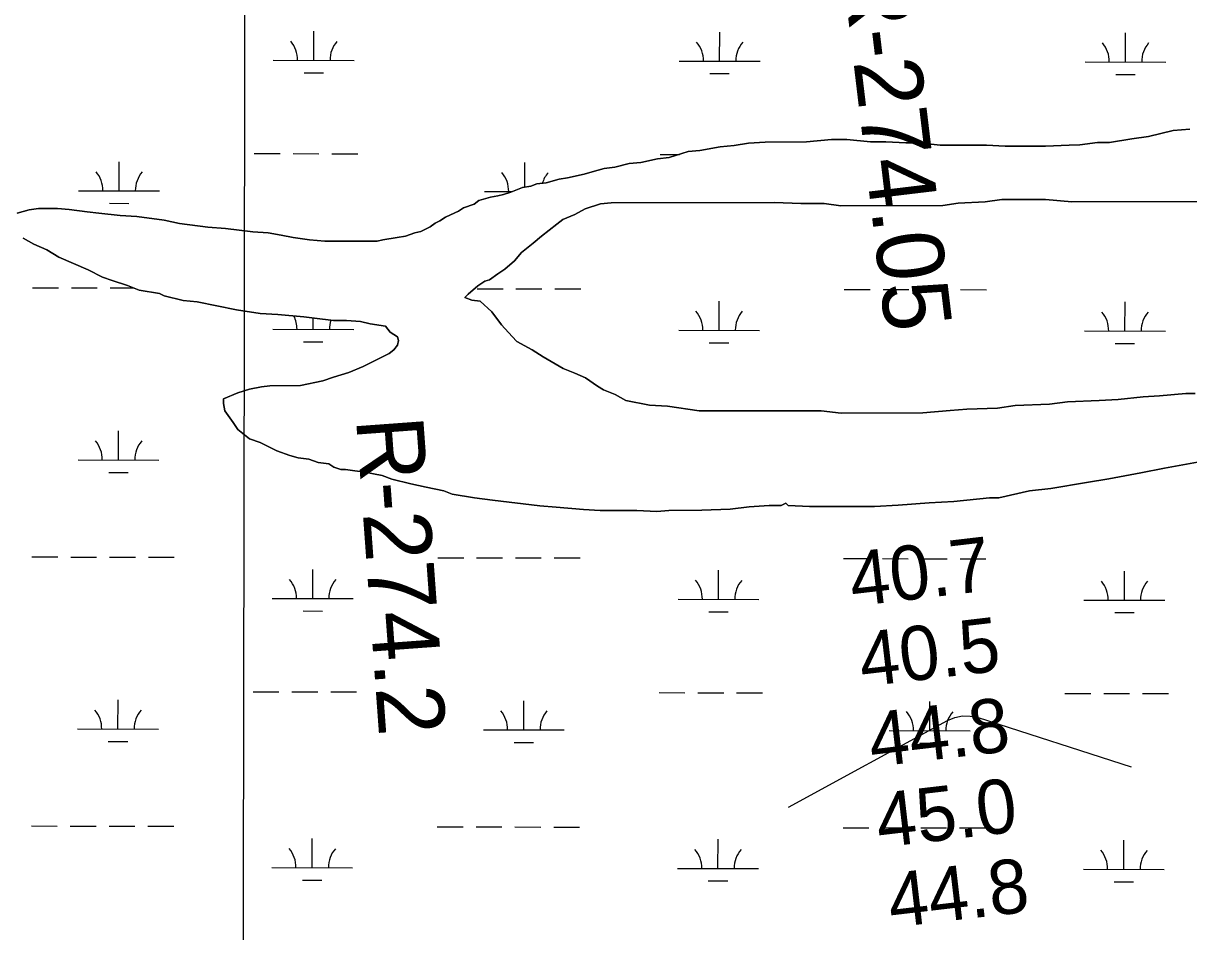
# Model space of a CAD drawing. Extents: x 3187622 to 3225504, y 800805 to 826213.
# Drawn here: x 3212486 to 3213927, y 813450 to 814573 of the extents above; entities that cross this region are included whole.
import ezdxf

# ---------------------------------------------------------------- set-up
doc = ezdxf.new("R2010")
doc.units = 0
for name, color, linetype in [('V-GRID-MAJR', 7, 'Continuous'), ('V-RIVR-RANG', 7, 'Continuous'), ('V-RIVR-RANG-IDEN', 7, 'Continuous'), ('V-SITE-VEGE', 7, 'Continuous'), ('V-TOPO-MINR', 7, 'Continuous'), ('V-WETL-SWMP', 7, 'Continuous')]:
    doc.layers.add(name, color=color, linetype=linetype)

msp = doc.modelspace()

# ---------------------------------------------------------------- linework, layer by layer
at = {"layer": 'V-GRID-MAJR'}
msp.add_spline([(3212744.3, 806204.8), (3212755.8, 812263.9), (3212767.2, 818326.1), (3212778.7, 824388.4), (3212778.7, 824391.4)], degree=3, dxfattribs=at)
at = {"layer": 'V-SITE-VEGE'}
for points in [[(3213928.3, 814441.8), (3213907.8, 814440.2), (3213877.1, 814432.9), (3213856.6, 814429.9), (3213828.8, 814425.5), (3213814.2, 814425.4), (3213792.2, 814422.5), (3213779.1, 814422.4), (3213749.8, 814420.9), (3213700, 814420.8), (3213676.6, 814422.2), (3213619.5, 814422.1), (3213593.2, 814425), (3213577.1, 814425), (3213552.2, 814426.4), (3213533.2, 814426.4), (3213503.9, 814429.2), (3213484.9, 814429.2), (3213454.1, 814426.2), (3213402.9, 814426.1), (3213382.4, 814424.6), (3213364.9, 814421.6), (3213347.3, 814420.1), (3213322.4, 814415.7), (3213307.8, 814414.2), (3213284.4, 814406.8), (3213269.8, 814405.4), (3213249.3, 814400.9), (3213234.7, 814399.4), (3213217.1, 814395), (3213203.9, 814393.5), (3213189.3, 814389.1), (3213179.1, 814386.2), (3213158.6, 814381.7), (3213148.3, 814380.2), (3213132.2, 814375.8), (3213120.5, 814374.3), (3213113.2, 814371.4), (3213103, 814369.9), (3213088.4, 814364), (3213079.6, 814361.1), (3213072.3, 814359.6), (3213063.5, 814358.1), (3213048.9, 814353.7), (3213043, 814349.3), (3213029.9, 814344.9), (3213024, 814340.5), (3213013.8, 814336.1), (3213007.9, 814333.1), (3213000.6, 814328.7), (3212994.8, 814325.8), (3212988.9, 814321.4), (3212977.2, 814315.5), (3212969.9, 814314), (3212958.2, 814309.6), (3212948, 814308.1), (3212930.4, 814305.2), (3212923.1, 814303.7), (3212858.7, 814303.6), (3212839.7, 814305), (3212819.2, 814307.9), (3212804.5, 814310.8), (3212788.4, 814313.7), (3212769.4, 814315.1), (3212735.7, 814319.4), (3212713.8, 814320.8), (3212678.6, 814325.2), (3212659.6, 814329.5), (3212625.9, 814333.9), (3212605.4, 814335.3), (3212579.1, 814338.2), (3212564.4, 814339.6), (3212542.5, 814342.5), (3212527.8, 814343.9), (3212504.4, 814343.9), (3212492.7, 814342.4), (3212478.1, 814338)], [(3213934.8, 814115.4), (3213923.1, 814115.4), (3213890.9, 814112.4), (3213870.4, 814110.9), (3213839.7, 814107.9), (3213816.3, 814106.4), (3213776.8, 814104.8), (3213754.8, 814101.9), (3213712.4, 814100.3), (3213690.4, 814097.3), (3213652.4, 814095.8), (3213631.9, 814094.3), (3213598.2, 814091.3), (3213497.2, 814091.1), (3213472.3, 814094), (3213321.6, 814093.7), (3213282.1, 814099.5), (3213260.1, 814100.9), (3213230.8, 814106.7), (3213217.6, 814114), (3213203, 814119.8), (3213195.7, 814124.2), (3213181, 814134.4), (3213167.8, 814140.2), (3213153.2, 814146.1), (3213128.3, 814160.7), (3213115.1, 814169.4), (3213096, 814179.6), (3213090.2, 814185.5), (3213077, 814200.1), (3213065.2, 814216.2), (3213050.6, 814229.3), (3213040.3, 814230.7), (3213031.5, 814233.7), (3213035.9, 814238.1), (3213047.6, 814248.3), (3213056.4, 814254.2), (3213062.2, 814255.7), (3213072.5, 814263), (3213081.2, 814268.9), (3213092.9, 814279.1), (3213101.7, 814289.4), (3213116.3, 814301.1), (3213126.5, 814309.9), (3213145.5, 814324.6), (3213152.8, 814330.5), (3213167.5, 814336.4), (3213180.6, 814343.7), (3213199.6, 814349.6), (3213212.8, 814351.1), (3213414.8, 814351.5), (3213447, 814350.1), (3213476.2, 814350.1), (3213496.7, 814347.2), (3213622.6, 814347.5), (3213641.6, 814350.5), (3213675.3, 814352), (3213695.8, 814354.9), (3213749.9, 814355.1), (3213782.1, 814352.2), (3213970.9, 814352.6)], [(3212485.5, 814307.2), (3212498.7, 814299.9)], [(3212498.7, 814299.9), (3212514.8, 814292.7), (3212529.4, 814283.9), (3212566, 814267.9), (3212583.6, 814259.1), (3212595.3, 814254.8), (3212614.4, 814248.9), (3212629, 814243.1), (3212653.9, 814238.8), (3212659.8, 814235.9), (3212683.2, 814230.1), (3212700.8, 814228.6), (3212749.1, 814218.5), (3212778.4, 814214.1), (3212800.3, 814212.7), (3212832.5, 814209.8), (3212845.7, 814208.4), (3212869.1, 814205.5), (3212885.2, 814205.6), (3212902.8, 814204.1), (3212914.5, 814201.2), (3212933.5, 814198.3), (3212939.4, 814191), (3212948.2, 814185.2), (3212949.7, 814180.8), (3212948.2, 814174.9), (3212943.8, 814169.1), (3212938, 814164.7), (3212905.8, 814148.5), (3212888.3, 814141.2), (3212869.3, 814135.3), (3212856.1, 814130.9), (3212828.3, 814125), (3212790.3, 814124.9), (3212780, 814123.4), (3212765.4, 814120.4), (3212750.8, 814116), (3212733.2, 814108.7), (3212733.2, 814102.8), (3212734.7, 814094), (3212745, 814079.4), (3212750.8, 814070.6), (3212765.5, 814059), (3212778.7, 814054.6), (3212799.2, 814044.4), (3212815.3, 814038.6), (3212825.6, 814035.7), (3212838.7, 814034.2), (3212850.4, 814029.9), (3212863.6, 814028.4), (3212869.5, 814024), (3212878.3, 814021.1), (3212884.1, 814021.1), (3212895.8, 814019.7), (3212906.1, 814018.3), (3212929.5, 814013.9), (3212941.2, 814009.5), (3212964.7, 814003.7), (3212983.7, 813999.4), (3213005.7, 813995), (3213015.9, 813990.7), (3213043.7, 813986.3), (3213065.7, 813983.4), (3213124.2, 813976.2), (3213144.7, 813974.8), (3213178.4, 813972), (3213198.9, 813970.5), (3213244.3, 813970.6), (3213269.2, 813969.2), (3213283.8, 813970.7), (3213324.8, 813970.8), (3213359.9, 813972.3), (3213383.3, 813975.3), (3213408.2, 813976.8), (3213422.8, 813976.8), (3213428.7, 813979.8), (3213431.6, 813976.8), (3213457.9, 813975.4), (3213538.4, 813975.6), (3213567.7, 813977.1), (3213605.8, 813980.1), (3213636.5, 813981.6), (3213680.4, 813986.1), (3213692.1, 813986.1), (3213730.1, 813995), (3213756.5, 813997.9), (3213800.4, 814005.4), (3213828.2, 814009.8), (3213867.7, 814017.2), (3213896.9, 814023.1), (3213937.9, 814030.5)]]:
    msp.add_lwpolyline(points, dxfattribs=at)
at = {"layer": 'V-TOPO-MINR'}
msp.add_lwpolyline([(3213432, 813603.7), (3213628.5, 813711.1), (3213637.7, 813714.7), (3213647, 813716.8), (3213656.6, 813716.5), (3213666.3, 813714.7), (3213855.5, 813653.7)], dxfattribs=at)
at = {"layer": 'V-WETL-SWMP'}
for p, q in [((3212844.8, 814527.1), (3212844.9, 814563.1)), ((3213346.7, 814526.1), (3213346.8, 814562.1)), ((3213848.7, 814525.1), (3213848.7, 814561.1)), ((3212794.8, 814527.2), (3212894.8, 814527)), ((3213296.7, 814526.2), (3213396.7, 814526)), ((3213798.7, 814525.2), (3213898.7, 814525)), ((3212832.8, 814511.7), (3212856.8, 814511.7)), ((3213334.7, 814510.7), (3213358.7, 814510.7)), ((3213836.6, 814509.7), (3213860.6, 814509.6)), ((3212771.2, 814411.9), (3212803.2, 814411.8)), ((3212819.2, 814411.8), (3212851.2, 814411.7)), ((3212867.2, 814411.7), (3212899.2, 814411.6)), ((3213273.1, 814410.8), (3213297, 814410.8)), ((3212604, 814365.8), (3212604.1, 814401.8)), ((3213106, 814370.3), (3213106, 814400.7)), ((3212554, 814365.9), (3212654, 814365.7)), ((3213055.9, 814364.9), (3213090.3, 814364.8)), ((3212592, 814350.4), (3212616, 814350.3)), ((3212497, 814245.9), (3212529, 814245.9)), ((3212545, 814245.8), (3212577, 814245.8)), ((3212593, 814245.7), (3212622.6, 814245.7)), ((3213046.9, 814244.8), (3213078.9, 814244.7)), ((3213094.9, 814244.7), (3213126.9, 814244.6)), ((3213142.9, 814244.6), (3213174.9, 814244.5)), ((3213500.8, 814243.9), (3213532.8, 814243.8)), ((3213548.8, 814243.8), (3213580.8, 814243.7)), ((3213596.8, 814243.7), (3213628.8, 814243.6)), ((3213644.8, 814243.6), (3213676.8, 814243.5)), ((3213346.1, 814193.4), (3213346.1, 814229.4)), ((3213848, 814192.4), (3213848.1, 814228.4)), ((3212844.2, 814194.5), (3212844.2, 814208.6)), ((3212794.2, 814194.6), (3212894.2, 814194.4)), ((3213296.1, 814193.5), (3213396.1, 814193.3)), ((3213798, 814192.5), (3213898, 814192.3)), ((3212832.1, 814179.1), (3212856.1, 814179)), ((3213334, 814178), (3213358, 814178)), ((3213835.9, 814177), (3213859.9, 814177)), ((3212603.4, 814033.1), (3212603.4, 814069.1)), ((3212553.4, 814033.2), (3212653.4, 814033)), ((3212591.3, 814017.7), (3212615.3, 814017.6)), ((3212496.3, 813913.2), (3212528.3, 813913.2)), ((3212544.3, 813913.1), (3212576.3, 813913.1)), ((3212592.3, 813913), (3212624.3, 813913)), ((3212640.3, 813913), (3212672.3, 813912.9)), ((3212998.2, 813912.2), (3213030.2, 813912.2)), ((3213046.2, 813912.1), (3213078.2, 813912.1)), ((3213094.2, 813912), (3213126.2, 813912)), ((3213142.2, 813911.9), (3213174.2, 813911.9)), ((3213500.1, 813911.2), (3213532.1, 813911.1)), ((3213548.1, 813911.1), (3213580.1, 813911)), ((3213596.1, 813911), (3213628.1, 813910.9)), ((3213644.1, 813910.9), (3213676.1, 813910.8)), ((3212843.5, 813861.8), (3212843.6, 813897.8)), ((3213345.4, 813860.8), (3213345.5, 813896.8)), ((3213847.3, 813859.8), (3213847.4, 813895.8)), ((3212793.5, 813861.9), (3212893.5, 813861.7)), ((3213295.4, 813860.9), (3213395.4, 813860.7)), ((3213797.3, 813859.9), (3213897.3, 813859.6)), ((3212831.5, 813846.4), (3212855.5, 813846.3)), ((3213333.4, 813845.4), (3213357.4, 813845.3)), ((3213835.3, 813844.3), (3213859.3, 813844.3)), ((3212769.8, 813746.5), (3212801.8, 813746.4)), ((3212817.8, 813746.4), (3212849.8, 813746.4)), ((3212865.8, 813746.3), (3212897.8, 813746.3)), ((3213271.8, 813745.5), (3213303.8, 813745.4)), ((3213319.8, 813745.4), (3213351.8, 813745.3)), ((3213367.8, 813745.3), (3213399.8, 813745.2)), ((3213773.7, 813744.5), (3213805.7, 813744.4)), ((3213821.7, 813744.4), (3213853.7, 813744.3)), ((3213869.7, 813744.3), (3213901.7, 813744.2)), ((3212602.7, 813700.4), (3212602.8, 813736.4)), ((3213104.6, 813699.4), (3213104.7, 813735.4)), ((3213606.5, 813698.4), (3213606.6, 813734.4)), ((3212552.7, 813700.5), (3212652.7, 813700.3)), ((3213054.6, 813699.5), (3213154.6, 813699.3)), ((3213556.5, 813698.5), (3213656.5, 813698.3)), ((3212590.7, 813685), (3212614.7, 813685)), ((3213092.6, 813684), (3213116.6, 813683.9)), ((3213594.5, 813683), (3213618.5, 813682.9)), ((3212495.6, 813580.6), (3212527.6, 813580.5)), ((3212543.6, 813580.5), (3212575.6, 813580.4)), ((3212591.6, 813580.4), (3212623.6, 813580.3)), ((3212639.6, 813580.3), (3212671.6, 813580.2)), ((3212997.5, 813579.5), (3213029.5, 813579.5)), ((3213045.5, 813579.5), (3213077.5, 813579.4)), ((3213093.5, 813579.4), (3213125.5, 813579.3)), ((3213141.5, 813579.3), (3213173.5, 813579.2)), ((3213499.4, 813578.5), (3213531.4, 813578.5)), ((3213547.4, 813578.4), (3213579.4, 813578.4)), ((3213595.4, 813578.3), (3213627.4, 813578.3)), ((3213643.4, 813578.2), (3213675.4, 813578.2)), ((3212842.8, 813529.1), (3212842.9, 813565.1)), ((3213344.7, 813528.1), (3213344.8, 813564.1)), ((3213846.6, 813527.1), (3213846.7, 813563.1)), ((3212792.8, 813529.2), (3212892.8, 813529)), ((3213294.7, 813528.2), (3213394.7, 813528)), ((3212830.8, 813513.7), (3212854.8, 813513.7)), ((3213796.6, 813527.2), (3213896.6, 813527)), ((3213332.7, 813512.7), (3213356.7, 813512.6)), ((3213834.6, 813511.7), (3213858.6, 813511.6))]:
    msp.add_line(p, q, dxfattribs=at)
for points in [[(3213856.6, 814429.9), (3213877.1, 814432.9), (3213907.8, 814440.2), (3213928.3, 814441.8)], [(3212478.1, 814338), (3212492.7, 814342.4), (3212504.4, 814343.9), (3212527.8, 814343.9), (3212542.5, 814342.5), (3212564.4, 814339.6), (3212579.1, 814338.2), (3212605.4, 814335.3), (3212625.9, 814333.9), (3212659.6, 814329.5), (3212678.6, 814325.2), (3212713.8, 814320.9), (3212735.7, 814319.4), (3212769.4, 814315.1), (3212788.4, 814313.7), (3212804.5, 814310.8), (3212819.2, 814307.9), (3212839.7, 814305), (3212858.7, 814303.6), (3212923.1, 814303.7), (3212930.4, 814305.2), (3212948, 814308.1), (3212958.2, 814309.6), (3212969.9, 814314), (3212977.2, 814315.5), (3212988.9, 814321.4), (3212994.8, 814325.8), (3213000.6, 814328.7), (3213007.9, 814333.1), (3213013.8, 814336.1), (3213024, 814340.5), (3213029.9, 814344.9), (3213043, 814349.3), (3213048.9, 814353.7), (3213063.5, 814358.1), (3213072.3, 814359.6), (3213079.6, 814361.1), (3213088.4, 814364), (3213103, 814369.9), (3213113.2, 814371.4), (3213120.5, 814374.3), (3213132.3, 814375.8), (3213148.3, 814380.2), (3213158.6, 814381.7), (3213179.1, 814386.2), (3213189.3, 814389.1), (3213203.9, 814393.5), (3213217.1, 814395), (3213234.7, 814399.4), (3213249.3, 814400.9), (3213269.8, 814405.4), (3213284.4, 814406.8), (3213307.8, 814414.2), (3213322.4, 814415.7), (3213347.3, 814420.1), (3213364.9, 814421.6), (3213382.4, 814424.6), (3213402.9, 814426.1), (3213454.1, 814426.2), (3213484.9, 814429.2), (3213503.9, 814429.2), (3213533.2, 814426.4), (3213552.2, 814426.4), (3213577.1, 814425), (3213593.2, 814425), (3213619.5, 814422.1), (3213676.6, 814422.2), (3213700, 814420.8), (3213749.8, 814420.9), (3213779.1, 814422.4), (3213792.2, 814422.5), (3213814.2, 814425.4), (3213828.8, 814425.5), (3213856.6, 814429.9)], [(3213970.9, 814352.6), (3213782.1, 814352.2), (3213749.9, 814355.1), (3213695.8, 814355), (3213675.3, 814352), (3213641.6, 814350.5), (3213622.6, 814347.5), (3213496.7, 814347.2), (3213476.2, 814350.1), (3213447, 814350.1), (3213414.8, 814351.5), (3213212.8, 814351.1), (3213199.6, 814349.6), (3213180.6, 814343.7), (3213167.5, 814336.4), (3213152.8, 814330.5), (3213145.5, 814324.6), (3213126.5, 814309.9), (3213116.3, 814301.1), (3213101.7, 814289.4), (3213092.9, 814279.1), (3213081.2, 814268.9), (3213072.5, 814263), (3213062.2, 814255.7), (3213056.4, 814254.2), (3213047.6, 814248.3), (3213035.9, 814238.1), (3213031.5, 814233.7), (3213040.3, 814230.7), (3213050.6, 814229.3), (3213065.2, 814216.2), (3213077, 814200.1), (3213090.2, 814185.5), (3213096, 814179.6), (3213115.1, 814169.4), (3213128.3, 814160.7), (3213153.2, 814146.1), (3213167.8, 814140.2), (3213181, 814134.4), (3213195.7, 814124.2), (3213203, 814119.8), (3213217.6, 814114), (3213230.8, 814106.7), (3213260.1, 814100.9), (3213282.1, 814099.5), (3213321.6, 814093.7), (3213472.4, 814094), (3213497.2, 814091.1), (3213598.2, 814091.3), (3213631.9, 814094.3), (3213652.4, 814095.8), (3213690.4, 814097.3), (3213712.4, 814100.3), (3213754.8, 814101.9), (3213776.8, 814104.8), (3213816.3, 814106.4), (3213839.7, 814107.9), (3213870.4, 814110.9), (3213890.9, 814112.4), (3213923.1, 814115.4), (3213934.8, 814115.4)], [(3212948.2, 814185.2), (3212939.4, 814191), (3212933.5, 814198.3), (3212914.5, 814201.2), (3212902.8, 814204.1), (3212885.2, 814205.6), (3212869.1, 814205.5), (3212845.7, 814208.4), (3212832.5, 814209.8), (3212800.3, 814212.7), (3212778.4, 814214.1), (3212749.1, 814218.5), (3212700.8, 814228.6), (3212683.2, 814230.1), (3212659.8, 814235.9), (3212653.9, 814238.8), (3212629, 814243.1), (3212614.4, 814248.9), (3212595.3, 814254.8), (3212583.6, 814259.1), (3212566, 814267.9), (3212529.4, 814283.9), (3212514.8, 814292.7), (3212498.7, 814299.9), (3212485.5, 814307.2)], [(3213937.9, 814030.5), (3213896.9, 814023.1), (3213867.7, 814017.2), (3213828.2, 814009.8), (3213800.4, 814005.4), (3213756.5, 813997.9), (3213730.1, 813995), (3213692.1, 813986.1), (3213680.4, 813986.1), (3213636.5, 813981.6), (3213605.8, 813980.1), (3213567.7, 813977.1), (3213538.4, 813975.6), (3213457.9, 813975.4), (3213431.6, 813976.8), (3213428.7, 813979.8), (3213422.8, 813976.8), (3213408.2, 813976.8), (3213383.3, 813975.3), (3213359.9, 813972.3), (3213324.8, 813970.8), (3213283.8, 813970.7), (3213269.2, 813969.2), (3213244.3, 813970.6), (3213198.9, 813970.5), (3213178.4, 813972), (3213144.7, 813974.8), (3213124.2, 813976.2), (3213065.7, 813983.4), (3213043.7, 813986.3), (3213015.9, 813990.7), (3213005.7, 813995), (3212983.7, 813999.4), (3212964.7, 814003.7), (3212941.2, 814009.5), (3212929.5, 814013.9), (3212906.1, 814018.3), (3212895.8, 814019.7), (3212884.1, 814021.1), (3212878.3, 814021.1), (3212869.5, 814024), (3212863.6, 814028.4), (3212850.4, 814029.9), (3212838.7, 814034.2), (3212825.6, 814035.7), (3212815.3, 814038.6), (3212799.2, 814044.4), (3212778.7, 814054.6), (3212765.5, 814059), (3212750.8, 814070.6), (3212745, 814079.4), (3212734.7, 814094), (3212733.2, 814102.8), (3212733.2, 814108.7), (3212750.8, 814116), (3212765.4, 814120.4), (3212780, 814123.4), (3212790.3, 814124.9), (3212828.3, 814125), (3212856.1, 814130.9), (3212869.3, 814135.3), (3212888.3, 814141.2), (3212905.8, 814148.5), (3212938, 814164.7), (3212943.8, 814169.1), (3212948.2, 814174.9), (3212949.7, 814180.8), (3212948.2, 814185.2)]]:
    msp.add_lwpolyline(points, dxfattribs=at)
for centre, start, end in [((3212789.6, 814527.7), 359.1115, 40.6551), ((3212900.1, 814527.5), 139.1115, 180.6551), ((3213291.5, 814526.7), 359.1115, 40.6551), ((3213402, 814526.5), 139.1115, 180.6551), ((3213793.4, 814525.7), 359.1115, 40.6551), ((3213903.9, 814525.5), 139.1115, 180.6551), ((3212548.8, 814366.4), 359.1115, 40.6551), ((3212659.3, 814366.1), 139.1115, 180.6551), ((3213050.7, 814365.3), 359.1115, 40.6551), ((3213161.2, 814365.1), 139.1115, 163.3675), ((3212788.9, 814195.1), 359.1115, 26.7631), ((3212899.4, 814194.8), 161.6646, 180.6551), ((3213290.8, 814194), 359.1115, 40.6551), ((3213401.3, 814193.8), 139.1115, 180.6551), ((3213792.7, 814193), 359.1115, 40.6551), ((3213903.2, 814192.8), 139.1115, 180.6551), ((3212548.1, 814033.7), 359.1115, 40.6551), ((3212658.6, 814033.5), 139.1115, 180.6551), ((3212788.2, 813862.4), 359.1115, 40.6551), ((3212898.7, 813862.2), 139.1115, 180.6551), ((3213290.2, 813861.4), 359.1115, 40.6551), ((3213400.6, 813861.1), 139.1115, 180.6551), ((3213792.1, 813860.3), 359.1115, 40.6551), ((3213902.5, 813860.1), 139.1115, 180.6551), ((3212547.4, 813701), 359.1115, 40.6551), ((3212657.9, 813700.8), 139.1115, 180.6551), ((3213049.4, 813700), 359.1115, 40.6551), ((3213159.8, 813699.8), 139.1115, 180.6551), ((3213551.3, 813699), 359.1115, 40.6551), ((3213661.7, 813698.7), 139.1115, 180.6551), ((3212787.6, 813529.7), 359.1115, 40.6551), ((3212898.1, 813529.5), 139.1115, 180.6551), ((3213289.5, 813528.7), 359.1115, 40.6551), ((3213400, 813528.5), 139.1115, 180.6551), ((3213791.4, 813527.7), 359.1115, 40.6551), ((3213901.9, 813527.4), 139.1115, 180.6551)]:
    msp.add_arc(centre, 35.2, start, end, dxfattribs=at)

# ---------------------------------------------------------------- texts
at = {"layer": 'V-RIVR-RANG'}
for s, p in [('40.7', (3213511.3, 813851.9)), ('40.5', (3213523.2, 813752.6)), ('44.8', (3213535.1, 813653.3)), ('45.0', (3213544.1, 813553.7)), ('44.8', (3213558.9, 813454.8))]:
    msp.add_text(s, height=67, rotation=6.6983, dxfattribs=at).set_placement(p)
at = {"layer": 'V-RIVR-RANG-IDEN'}
for s, rotation, p in [('R-274.05', 276.841, (3213498.2, 814642)), ('R-274.2', 274.1778, (3212897, 814083.9))]:
    msp.add_text(s, height=83, rotation=rotation, dxfattribs=at).set_placement(p)

doc.saveas('drawing.dxf')
